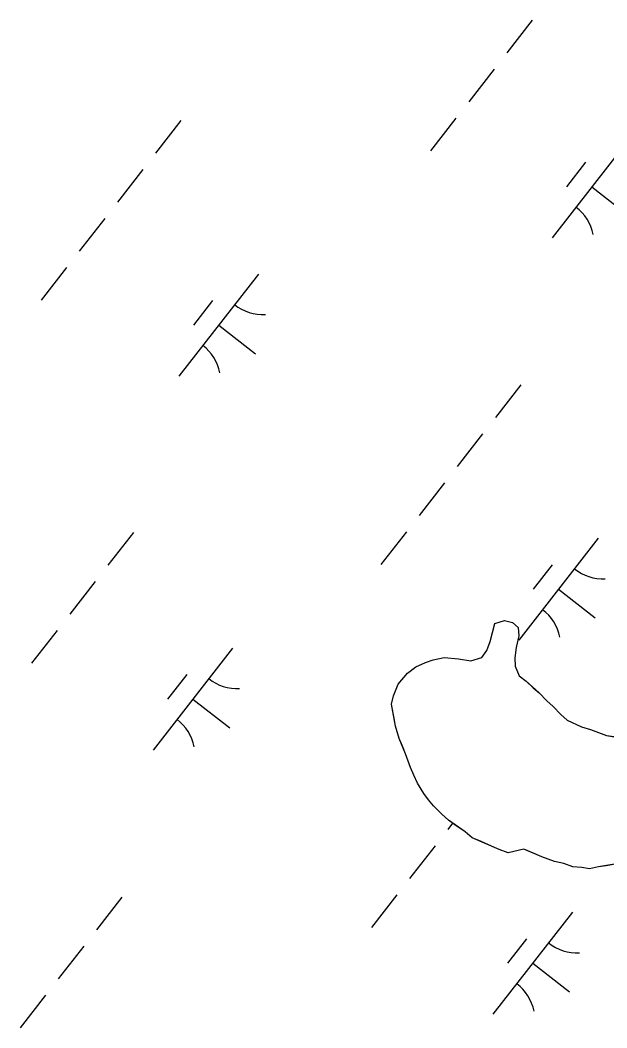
# Model space of a CAD drawing. Extents: x 3888273 to 3909528, y 158682 to 181032.
# Drawn here: x 3895758.3 to 3895985, y 166621.2 to 167010.8 of the extents above; entities that cross this region are included whole.
import ezdxf

# ---------------------------------------------------------------- set-up
doc = ezdxf.new("R2010")
doc.units = 0
doc.layers.add('V-TOPO-SHOR', color=7, linetype='Continuous')
doc.layers.add('V-WETL-SWMP', color=7, linetype='Continuous')

msp = doc.modelspace()

# ---------------------------------------------------------------- linework, layer by layer
at = {"layer": 'V-TOPO-SHOR'}
for points in [[(3895946.87, 166688.92), (3895943.39, 166690.19), (3895940.4, 166691.46), (3895936.42, 166693.23), (3895932.94, 166694.76), (3895930.21, 166697.02), (3895926.23, 166699.79), (3895923.75, 166701.55), (3895921.27, 166703.82), (3895918.05, 166707.09), (3895916.06, 166709.35), (3895914.33, 166711.85), (3895911.87, 166715.86), (3895910.39, 166718.87), (3895909.16, 166721.87), (3895907.2, 166727.13), (3895905.97, 166730.13), (3895904.75, 166733.13), (3895903.28, 166737.88), (3895902.8, 166740.88), (3895901.84, 166746.38), (3895902.61, 166749.62), (3895904.39, 166754.1), (3895907.91, 166758.32), (3895911.17, 166760.79), (3895914.93, 166762.51), (3895917.93, 166763.49), (3895922.18, 166764.46), (3895927.67, 166763.92), (3895932.4, 166763.14), (3895936.66, 166764.36), (3895938.67, 166767.09), (3895939.94, 166770.58), (3895940.71, 166773.57), (3895941.74, 166777.56), (3895945.49, 166778.78), (3895948.48, 166778.01), (3895950.71, 166776), (3895950.94, 166772.75), (3895949.91, 166768.27), (3895949.38, 166764.28), (3895949.61, 166761.03), (3895951.08, 166757.28), (3895953.81, 166755.26), (3895956.54, 166752.75), (3895958.77, 166750.73), (3895961.75, 166747.72), (3895964.23, 166745.46), (3895967.21, 166742.44), (3895969.69, 166740.18), (3895975.16, 166737.64), (3895978.65, 166736.62), (3895984.87, 166734.33), (3895987.86, 166733.81)], [(3895988.78, 166684.64), (3895984.78, 166683.92), (3895981.78, 166683.44), (3895978.28, 166682.71), (3895975.29, 166683.24), (3895971.8, 166683.51), (3895968.31, 166684.78), (3895964.82, 166685.55), (3895959.84, 166687.33), (3895956.86, 166688.6), (3895952.87, 166690.37), (3895946.87, 166688.92)]]:
    msp.add_lwpolyline(points, dxfattribs=at)
at = {"layer": 'V-WETL-SWMP'}
for p, q in [((3895956.16, 167010.82), (3895946.33, 166998.19)), ((3895941.42, 166991.88), (3895931.6, 166979.25)), ((3895820.45, 166971.97), (3895810.62, 166959.34)), ((3895926.68, 166972.93), (3895916.86, 166960.31)), ((3895994.52, 166966.14), (3895963.82, 166926.68)), ((3895976.77, 166955.88), (3895969.4, 166946.41)), ((3895805.71, 166953.02), (3895795.89, 166940.4)), ((3895979.17, 166946.41), (3895993.38, 166935.35)), ((3895790.97, 166934.08), (3895781.15, 166921.45)), ((3895776.24, 166915.14), (3895766.41, 166902.51)), ((3895850.38, 166912.67), (3895819.67, 166873.21)), ((3895832.62, 166902.41), (3895825.25, 166892.94)), ((3895835.03, 166892.94), (3895849.23, 166881.88)), ((3895951.73, 166869.82), (3895941.9, 166857.19)), ((3895936.99, 166850.88), (3895927.17, 166838.25)), ((3895922.25, 166831.94), (3895912.43, 166819.31)), ((3895802.05, 166812.75), (3895792.23, 166800.13)), ((3895907.52, 166813), (3895897.69, 166800.37)), ((3895981.66, 166810.52), (3895950.96, 166771.06)), ((3895963.9, 166800.26), (3895956.53, 166790.79)), ((3895787.32, 166793.81), (3895777.49, 166781.18)), ((3895966.31, 166790.79), (3895980.51, 166779.74)), ((3895939.94, 166770.58), (3895941.74, 166777.56)), ((3895941.74, 166777.56), (3895945.49, 166778.78)), ((3895945.49, 166778.78), (3895948.48, 166778.01)), ((3895948.48, 166778.01), (3895950.71, 166776)), ((3895950.71, 166776), (3895950.94, 166772.75)), ((3895772.58, 166774.87), (3895762.75, 166762.24)), ((3895950.94, 166772.75), (3895949.91, 166768.27)), ((3895840.42, 166768.07), (3895809.71, 166728.61)), ((3895938.67, 166767.09), (3895939.94, 166770.58)), ((3895949.91, 166768.27), (3895949.38, 166764.28)), ((3895917.93, 166763.49), (3895922.18, 166764.46)), ((3895922.18, 166764.46), (3895927.67, 166763.93)), ((3895927.67, 166763.93), (3895932.4, 166763.14)), ((3895932.4, 166763.14), (3895936.66, 166764.36)), ((3895936.66, 166764.36), (3895938.67, 166767.09)), ((3895949.38, 166764.28), (3895949.61, 166761.03)), ((3895907.91, 166758.32), (3895911.17, 166760.79)), ((3895911.17, 166760.79), (3895914.93, 166762.51)), ((3895914.93, 166762.51), (3895917.93, 166763.49)), ((3895949.61, 166761.03), (3895951.08, 166757.28)), ((3895822.66, 166757.82), (3895815.29, 166748.35)), ((3895904.39, 166754.1), (3895907.91, 166758.32)), ((3895951.08, 166757.28), (3895953.81, 166755.26)), ((3895902.61, 166749.62), (3895904.39, 166754.1)), ((3895953.81, 166755.26), (3895958.78, 166750.73)), ((3895825.07, 166748.34), (3895839.27, 166737.29)), ((3895901.84, 166746.38), (3895902.61, 166749.62)), ((3895958.78, 166750.73), (3895961.75, 166747.72)), ((3895903.28, 166737.88), (3895901.84, 166746.38)), ((3895961.75, 166747.72), (3895964.23, 166745.46)), ((3895964.23, 166745.46), (3895967.21, 166742.44)), ((3895967.21, 166742.44), (3895969.69, 166740.18)), ((3895904.75, 166733.13), (3895903.28, 166737.88)), ((3895969.69, 166740.18), (3895975.16, 166737.64)), ((3895975.16, 166737.64), (3895978.65, 166736.62)), ((3895978.65, 166736.62), (3895984.87, 166734.33)), ((3895907.2, 166727.12), (3895904.75, 166733.13)), ((3895984.87, 166734.33), (3895987.86, 166733.82)), ((3895909.16, 166721.87), (3895907.2, 166727.12)), ((3895910.39, 166718.87), (3895909.16, 166721.87)), ((3895911.87, 166715.86), (3895910.39, 166718.87)), ((3895914.33, 166711.85), (3895911.87, 166715.86)), ((3895916.06, 166709.34), (3895914.33, 166711.85)), ((3895918.05, 166707.08), (3895916.06, 166709.34)), ((3895921.27, 166703.82), (3895918.05, 166707.08)), ((3895923.75, 166701.55), (3895921.27, 166703.82)), ((3895930.21, 166697.02), (3895923.75, 166701.55)), ((3895925.39, 166700.4), (3895923.51, 166697.98)), ((3895932.94, 166694.75), (3895930.21, 166697.02)), ((3895943.39, 166690.19), (3895932.94, 166694.75)), ((3895918.6, 166691.67), (3895908.77, 166679.04)), ((3895946.87, 166688.92), (3895943.39, 166690.19)), ((3895952.87, 166690.38), (3895946.87, 166688.92)), ((3895959.84, 166687.33), (3895952.87, 166690.38)), ((3895964.82, 166685.55), (3895959.84, 166687.33)), ((3895968.31, 166684.78), (3895964.82, 166685.55)), ((3895971.8, 166683.51), (3895968.31, 166684.78)), ((3895975.29, 166683.23), (3895971.8, 166683.51)), ((3895978.28, 166682.71), (3895975.29, 166683.23)), ((3895981.78, 166683.44), (3895978.28, 166682.71)), ((3895991.77, 166685.12), (3895981.78, 166683.44)), ((3895797.62, 166671.76), (3895787.8, 166659.13)), ((3895903.86, 166672.72), (3895894.03, 166660.1)), ((3895971.7, 166665.93), (3895940.99, 166626.47)), ((3895953.94, 166655.67), (3895946.57, 166646.2)), ((3895782.89, 166652.82), (3895773.06, 166640.19)), ((3895956.35, 166646.2), (3895970.55, 166635.14)), ((3895768.15, 166633.87), (3895758.32, 166621.25))]:
    msp.add_line(p, q, dxfattribs=at)
for centre, start, end in [((3895962.4, 166924.46), 11.343, 52.8866), ((3895852.18, 166914.59), 231.343, 272.8866), ((3895818.25, 166870.99), 11.343, 52.8866), ((3895983.46, 166812.45), 231.343, 272.8866), ((3895949.53, 166768.85), 11.343, 52.8866), ((3895842.22, 166770), 231.343, 272.8866), ((3895808.29, 166726.4), 11.343, 52.8866), ((3895973.5, 166667.85), 231.343, 272.8866), ((3895939.57, 166624.25), 11.343, 52.8866)]:
    msp.add_arc(centre, 17.62, start, end, dxfattribs=at)

doc.saveas('drawing.dxf')
